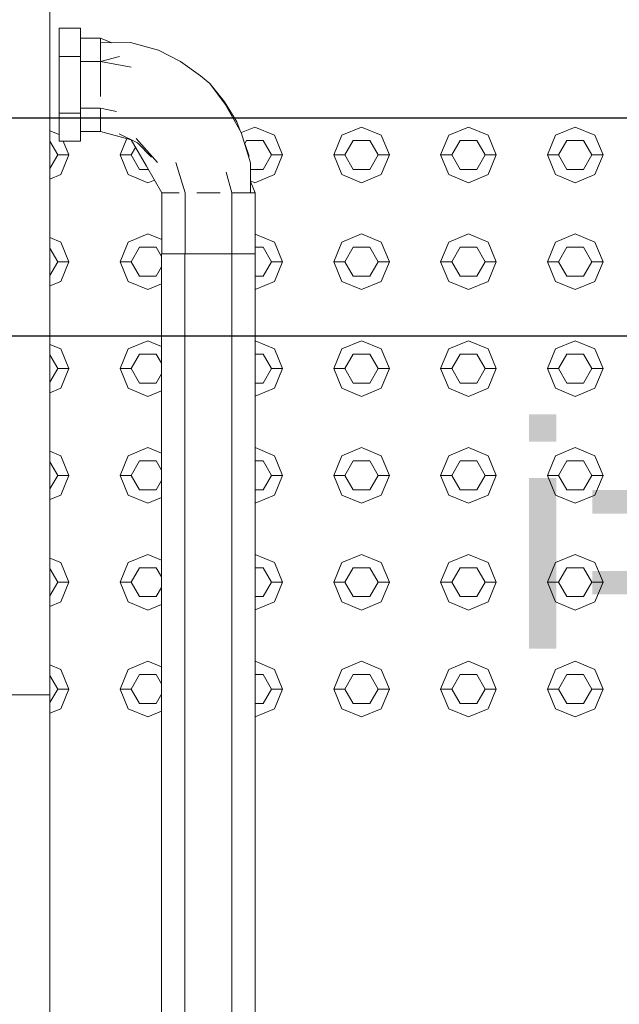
# Model space of a CAD drawing. Header units: millimetres. Extents: x -261 to 187, y -214 to 106.
# Tile 511 of 656: x -214.568 to -214.298, y 4.076 to 4.519. Entities that reach past the tile are written whole.
import ezdxf

# ---------------------------------------------------------------- set-up
doc = ezdxf.new("R2010")
doc.units = ezdxf.units.MM
doc.header["$LTSCALE"] = 0.005
doc.header["$MEASUREMENT"] = 0
doc.linetypes.add('NULL', pattern=[0])
for name, color, linetype, lineweight in [('AP-Condutos', 4, 'Continuous', 25), ('AP-Textos conduto', 7, 'Continuous', 9), ('IFC-Elemento construtivo genérico-Contorno', 9, 'Continuous', 5), ('IFC-Escada-Contorno', 9, 'Continuous', 5), ('IFC-Parede padrão-Contorno', 9, 'Continuous', 5), ('IFC-Parede-Contorno', 9, 'Continuous', 5)]:
    doc.layers.add(name, color=color, linetype=linetype, lineweight=lineweight)
doc.styles.add('Arial', font='arial.ttf')

msp = doc.modelspace()

# ---------------------------------------------------------------- linework, layer by layer
at = {"layer": 'AP-Condutos'}
for p, q in [((-212.05143, 4.47494), (-216.40331, 4.47494)), ((-212.05143, 4.37676), (-216.40331, 4.37676))]:
    msp.add_line(p, q, dxfattribs=at)
at = {"layer": 'IFC-Elemento construtivo genérico-Contorno', "lineweight": 5}
for p, q in [((-214.55429, 4.46921), (-214.55007, 4.46746)), ((-214.46812, 4.46836), (-214.46208, 4.47086)), ((-214.46208, 4.47086), (-214.45323, 4.46719)), ((-214.42285, 4.46719), (-214.41399, 4.47086)), ((-214.41399, 4.47086), (-214.40514, 4.46719)), ((-214.37476, 4.46719), (-214.3659, 4.47086)), ((-214.3659, 4.47086), (-214.35704, 4.46719)), ((-214.32666, 4.46719), (-214.31781, 4.47086)), ((-214.31781, 4.47086), (-214.30895, 4.46719)), ((-214.55429, 4.46446), (-214.55075, 4.45833)), ((-214.54828, 4.46445), (-214.54574, 4.45833)), ((-214.5227, 4.45833), (-214.51966, 4.46568)), ((-214.46662, 4.46349), (-214.46584, 4.46484)), ((-214.46584, 4.46484), (-214.45833, 4.46484)), ((-214.45833, 4.46484), (-214.45457, 4.45833)), ((-214.45323, 4.46719), (-214.44956, 4.45833)), ((-214.42652, 4.45833), (-214.42285, 4.46719)), ((-214.42151, 4.45833), (-214.41775, 4.46484)), ((-214.41775, 4.46484), (-214.41023, 4.46484)), ((-214.41023, 4.46484), (-214.40648, 4.45833)), ((-214.40514, 4.46719), (-214.40147, 4.45833)), ((-214.37842, 4.45833), (-214.37476, 4.46719)), ((-214.37342, 4.45833), (-214.36966, 4.46484)), ((-214.36966, 4.46484), (-214.36214, 4.46484)), ((-214.36214, 4.46484), (-214.35839, 4.45833)), ((-214.35704, 4.46719), (-214.35338, 4.45833)), ((-214.33033, 4.45833), (-214.32666, 4.46719)), ((-214.32532, 4.45833), (-214.32157, 4.46484)), ((-214.32157, 4.46484), (-214.31405, 4.46484)), ((-214.31405, 4.46484), (-214.3103, 4.45833)), ((-214.30895, 4.46719), (-214.30529, 4.45833)), ((-214.51769, 4.45833), (-214.51575, 4.46169)), ((-214.55429, 4.45221), (-214.55075, 4.45833)), ((-214.55075, 4.45833), (-214.54574, 4.45833)), ((-214.54941, 4.44948), (-214.54574, 4.45833)), ((-214.5227, 4.45833), (-214.51769, 4.45833)), ((-214.5227, 4.45833), (-214.51903, 4.44948)), ((-214.51769, 4.45833), (-214.51393, 4.45183)), ((-214.45833, 4.45183), (-214.45457, 4.45833)), ((-214.45457, 4.45833), (-214.44956, 4.45833)), ((-214.45323, 4.44948), (-214.44956, 4.45833)), ((-214.42652, 4.45833), (-214.42151, 4.45833)), ((-214.42652, 4.45833), (-214.42285, 4.44948)), ((-214.42151, 4.45833), (-214.41775, 4.45183)), ((-214.41023, 4.45183), (-214.40648, 4.45833)), ((-214.40648, 4.45833), (-214.40147, 4.45833)), ((-214.40514, 4.44948), (-214.40147, 4.45833)), ((-214.37842, 4.45833), (-214.37342, 4.45833)), ((-214.37842, 4.45833), (-214.37476, 4.44948)), ((-214.37342, 4.45833), (-214.36966, 4.45183)), ((-214.36214, 4.45183), (-214.35839, 4.45833)), ((-214.35839, 4.45833), (-214.35338, 4.45833)), ((-214.35704, 4.44948), (-214.35338, 4.45833)), ((-214.33033, 4.45833), (-214.32532, 4.45833)), ((-214.33033, 4.45833), (-214.32666, 4.44948)), ((-214.32532, 4.45833), (-214.32157, 4.45183)), ((-214.31405, 4.45183), (-214.3103, 4.45833)), ((-214.3103, 4.45833), (-214.30529, 4.45833)), ((-214.30895, 4.44948), (-214.30529, 4.45833)), ((-214.51393, 4.45183), (-214.51005, 4.45183)), ((-214.46396, 4.45183), (-214.45833, 4.45183)), ((-214.41775, 4.45183), (-214.41023, 4.45183)), ((-214.36966, 4.45183), (-214.36214, 4.45183)), ((-214.32157, 4.45183), (-214.31405, 4.45183)), ((-214.55429, 4.44746), (-214.54941, 4.44948)), ((-214.51903, 4.44948), (-214.51018, 4.44581)), ((-214.51018, 4.44581), (-214.50727, 4.44701)), ((-214.464, 4.4466), (-214.46208, 4.44581)), ((-214.46208, 4.44581), (-214.45323, 4.44948)), ((-214.42285, 4.44948), (-214.41399, 4.44581)), ((-214.41399, 4.44581), (-214.40514, 4.44948)), ((-214.37476, 4.44948), (-214.3659, 4.44581)), ((-214.3659, 4.44581), (-214.35704, 4.44948)), ((-214.32666, 4.44948), (-214.31781, 4.44581)), ((-214.31781, 4.44581), (-214.30895, 4.44948)), ((-214.55429, 4.42112), (-214.54941, 4.4191)), ((-214.51903, 4.4191), (-214.51018, 4.42277)), ((-214.51018, 4.42277), (-214.50398, 4.4202)), ((-214.4619, 4.42269), (-214.45323, 4.4191)), ((-214.42285, 4.4191), (-214.41399, 4.42277)), ((-214.41399, 4.42277), (-214.40514, 4.4191)), ((-214.37476, 4.4191), (-214.3659, 4.42277)), ((-214.3659, 4.42277), (-214.35704, 4.4191)), ((-214.32666, 4.4191), (-214.31781, 4.42277)), ((-214.31781, 4.42277), (-214.30895, 4.4191)), ((-214.55429, 4.41637), (-214.55075, 4.41024)), ((-214.54941, 4.4191), (-214.54574, 4.41024)), ((-214.5227, 4.41024), (-214.51903, 4.4191)), ((-214.51769, 4.41024), (-214.51393, 4.41675)), ((-214.51393, 4.41675), (-214.50642, 4.41675)), ((-214.50642, 4.41675), (-214.50403, 4.41262)), ((-214.4619, 4.41675), (-214.45833, 4.41675)), ((-214.45833, 4.41675), (-214.45457, 4.41024)), ((-214.45323, 4.4191), (-214.44956, 4.41024)), ((-214.42652, 4.41024), (-214.42285, 4.4191)), ((-214.42151, 4.41024), (-214.41775, 4.41675)), ((-214.41775, 4.41675), (-214.41023, 4.41675)), ((-214.41023, 4.41675), (-214.40648, 4.41024)), ((-214.40514, 4.4191), (-214.40147, 4.41024)), ((-214.37842, 4.41024), (-214.37476, 4.4191)), ((-214.37342, 4.41024), (-214.36966, 4.41675)), ((-214.36966, 4.41675), (-214.36214, 4.41675)), ((-214.36214, 4.41675), (-214.35839, 4.41024)), ((-214.35704, 4.4191), (-214.35338, 4.41024)), ((-214.33033, 4.41024), (-214.32666, 4.4191)), ((-214.32532, 4.41024), (-214.32157, 4.41675)), ((-214.32157, 4.41675), (-214.31405, 4.41675)), ((-214.31405, 4.41675), (-214.3103, 4.41024)), ((-214.30895, 4.4191), (-214.30529, 4.41024)), ((-214.55429, 4.40411), (-214.55075, 4.41024)), ((-214.55075, 4.41024), (-214.54574, 4.41024)), ((-214.54941, 4.40138), (-214.54574, 4.41024)), ((-214.5227, 4.41024), (-214.51769, 4.41024)), ((-214.5227, 4.41024), (-214.51903, 4.40138)), ((-214.51769, 4.41024), (-214.51393, 4.40373)), ((-214.50642, 4.40373), (-214.50403, 4.40787)), ((-214.45833, 4.40373), (-214.45457, 4.41024)), ((-214.45457, 4.41024), (-214.44956, 4.41024)), ((-214.45323, 4.40138), (-214.44956, 4.41024)), ((-214.42652, 4.41024), (-214.42151, 4.41024)), ((-214.42652, 4.41024), (-214.42285, 4.40138)), ((-214.42151, 4.41024), (-214.41775, 4.40373)), ((-214.41023, 4.40373), (-214.40648, 4.41024)), ((-214.40648, 4.41024), (-214.40147, 4.41024)), ((-214.40514, 4.40138), (-214.40147, 4.41024)), ((-214.37842, 4.41024), (-214.37342, 4.41024)), ((-214.37842, 4.41024), (-214.37476, 4.40138)), ((-214.37342, 4.41024), (-214.36966, 4.40373)), ((-214.36214, 4.40373), (-214.35839, 4.41024)), ((-214.35839, 4.41024), (-214.35338, 4.41024)), ((-214.35704, 4.40138), (-214.35338, 4.41024)), ((-214.33033, 4.41024), (-214.32532, 4.41024)), ((-214.33033, 4.41024), (-214.32666, 4.40138)), ((-214.32532, 4.41024), (-214.32157, 4.40373)), ((-214.31405, 4.40373), (-214.3103, 4.41024)), ((-214.3103, 4.41024), (-214.30529, 4.41024)), ((-214.30895, 4.40138), (-214.30529, 4.41024)), ((-214.51393, 4.40373), (-214.50642, 4.40373)), ((-214.46195, 4.40373), (-214.45833, 4.40373)), ((-214.41775, 4.40373), (-214.41023, 4.40373)), ((-214.36966, 4.40373), (-214.36214, 4.40373)), ((-214.32157, 4.40373), (-214.31405, 4.40373)), ((-214.55429, 4.39936), (-214.54941, 4.40138)), ((-214.51903, 4.40138), (-214.51018, 4.39772)), ((-214.51018, 4.39772), (-214.50403, 4.40026)), ((-214.46195, 4.39777), (-214.45323, 4.40138)), ((-214.42285, 4.40138), (-214.41399, 4.39772)), ((-214.41399, 4.39772), (-214.40514, 4.40138)), ((-214.37476, 4.40138), (-214.3659, 4.39772)), ((-214.3659, 4.39772), (-214.35704, 4.40138)), ((-214.32666, 4.40138), (-214.31781, 4.39772)), ((-214.31781, 4.39772), (-214.30895, 4.40138)), ((-214.55429, 4.37302), (-214.54941, 4.371)), ((-214.54941, 4.371), (-214.54574, 4.36215)), ((-214.5227, 4.36215), (-214.51903, 4.371)), ((-214.51903, 4.371), (-214.51018, 4.37467)), ((-214.51018, 4.37467), (-214.50403, 4.37213)), ((-214.46195, 4.37462), (-214.45323, 4.371)), ((-214.45323, 4.371), (-214.44956, 4.36215)), ((-214.42652, 4.36215), (-214.42285, 4.371)), ((-214.42285, 4.371), (-214.41399, 4.37467)), ((-214.41399, 4.37467), (-214.40514, 4.371)), ((-214.40514, 4.371), (-214.40147, 4.36215)), ((-214.37842, 4.36215), (-214.37476, 4.371)), ((-214.37476, 4.371), (-214.3659, 4.37467)), ((-214.3659, 4.37467), (-214.35704, 4.371)), ((-214.35704, 4.371), (-214.35338, 4.36215)), ((-214.33033, 4.36215), (-214.32666, 4.371)), ((-214.32666, 4.371), (-214.31781, 4.37467)), ((-214.31781, 4.37467), (-214.30895, 4.371)), ((-214.30895, 4.371), (-214.30529, 4.36215)), ((-214.55429, 4.36827), (-214.55075, 4.36215)), ((-214.51769, 4.36215), (-214.51393, 4.36866)), ((-214.51393, 4.36866), (-214.50642, 4.36866)), ((-214.50642, 4.36866), (-214.50403, 4.36452)), ((-214.46195, 4.36866), (-214.45833, 4.36866)), ((-214.45833, 4.36866), (-214.45457, 4.36215)), ((-214.42151, 4.36215), (-214.41775, 4.36866)), ((-214.41775, 4.36866), (-214.41023, 4.36866)), ((-214.41023, 4.36866), (-214.40648, 4.36215)), ((-214.37342, 4.36215), (-214.36966, 4.36866)), ((-214.36966, 4.36866), (-214.36214, 4.36866)), ((-214.36214, 4.36866), (-214.35839, 4.36215)), ((-214.32532, 4.36215), (-214.32157, 4.36866)), ((-214.32157, 4.36866), (-214.31405, 4.36866)), ((-214.31405, 4.36866), (-214.3103, 4.36215)), ((-214.55429, 4.35602), (-214.55075, 4.36215)), ((-214.55075, 4.36215), (-214.54574, 4.36215)), ((-214.54941, 4.35329), (-214.54574, 4.36215)), ((-214.5227, 4.36215), (-214.51769, 4.36215)), ((-214.5227, 4.36215), (-214.51903, 4.35329)), ((-214.51769, 4.36215), (-214.51393, 4.35564)), ((-214.45833, 4.35564), (-214.45457, 4.36215)), ((-214.45457, 4.36215), (-214.44956, 4.36215)), ((-214.45323, 4.35329), (-214.44956, 4.36215)), ((-214.42652, 4.36215), (-214.42151, 4.36215)), ((-214.42652, 4.36215), (-214.42285, 4.35329)), ((-214.42151, 4.36215), (-214.41775, 4.35564)), ((-214.41023, 4.35564), (-214.40648, 4.36215)), ((-214.40648, 4.36215), (-214.40147, 4.36215)), ((-214.40514, 4.35329), (-214.40147, 4.36215)), ((-214.37842, 4.36215), (-214.37342, 4.36215)), ((-214.37842, 4.36215), (-214.37476, 4.35329)), ((-214.37342, 4.36215), (-214.36966, 4.35564)), ((-214.36214, 4.35564), (-214.35839, 4.36215)), ((-214.35839, 4.36215), (-214.35338, 4.36215)), ((-214.35704, 4.35329), (-214.35338, 4.36215)), ((-214.33033, 4.36215), (-214.32532, 4.36215)), ((-214.33033, 4.36215), (-214.32666, 4.35329)), ((-214.32532, 4.36215), (-214.32157, 4.35564)), ((-214.31405, 4.35564), (-214.3103, 4.36215)), ((-214.3103, 4.36215), (-214.30529, 4.36215)), ((-214.30895, 4.35329), (-214.30529, 4.36215)), ((-214.50642, 4.35564), (-214.50403, 4.35978)), ((-214.55429, 4.35127), (-214.54941, 4.35329)), ((-214.51903, 4.35329), (-214.51018, 4.34962)), ((-214.51393, 4.35564), (-214.50642, 4.35564)), ((-214.46195, 4.35564), (-214.45833, 4.35564)), ((-214.46195, 4.34968), (-214.45323, 4.35329)), ((-214.42285, 4.35329), (-214.41399, 4.34962)), ((-214.41775, 4.35564), (-214.41023, 4.35564)), ((-214.41399, 4.34962), (-214.40514, 4.35329)), ((-214.37476, 4.35329), (-214.3659, 4.34962)), ((-214.36966, 4.35564), (-214.36214, 4.35564)), ((-214.3659, 4.34962), (-214.35704, 4.35329)), ((-214.32666, 4.35329), (-214.31781, 4.34962)), ((-214.32157, 4.35564), (-214.31405, 4.35564)), ((-214.31781, 4.34962), (-214.30895, 4.35329)), ((-214.51018, 4.34962), (-214.50403, 4.35217)), ((-214.51903, 4.32291), (-214.51018, 4.32658)), ((-214.51018, 4.32658), (-214.50403, 4.32404)), ((-214.46195, 4.32653), (-214.45323, 4.32291)), ((-214.42285, 4.32291), (-214.41399, 4.32658)), ((-214.41399, 4.32658), (-214.40514, 4.32291)), ((-214.37476, 4.32291), (-214.3659, 4.32658)), ((-214.3659, 4.32658), (-214.35704, 4.32291)), ((-214.32666, 4.32291), (-214.31781, 4.32658)), ((-214.31781, 4.32658), (-214.30895, 4.32291)), ((-214.55429, 4.32493), (-214.54941, 4.32291)), ((-214.54941, 4.32291), (-214.54574, 4.31406)), ((-214.5227, 4.31406), (-214.51903, 4.32291)), ((-214.45323, 4.32291), (-214.44956, 4.31406)), ((-214.42652, 4.31406), (-214.42285, 4.32291)), ((-214.40514, 4.32291), (-214.40147, 4.31406)), ((-214.37842, 4.31406), (-214.37476, 4.32291)), ((-214.35704, 4.32291), (-214.35338, 4.31406)), ((-214.33033, 4.31406), (-214.32666, 4.32291)), ((-214.30895, 4.32291), (-214.30529, 4.31406)), ((-214.55429, 4.32018), (-214.55075, 4.31406)), ((-214.51769, 4.31406), (-214.51393, 4.32057)), ((-214.51393, 4.32057), (-214.50642, 4.32057)), ((-214.50642, 4.32057), (-214.50403, 4.31643)), ((-214.46195, 4.32057), (-214.45833, 4.32057)), ((-214.45833, 4.32057), (-214.45457, 4.31406)), ((-214.42151, 4.31406), (-214.41775, 4.32057)), ((-214.41775, 4.32057), (-214.41023, 4.32057)), ((-214.41023, 4.32057), (-214.40648, 4.31406)), ((-214.37342, 4.31406), (-214.36966, 4.32057)), ((-214.36966, 4.32057), (-214.36214, 4.32057)), ((-214.36214, 4.32057), (-214.35839, 4.31406)), ((-214.32532, 4.31406), (-214.32157, 4.32057)), ((-214.32157, 4.32057), (-214.31405, 4.32057)), ((-214.31405, 4.32057), (-214.3103, 4.31406)), ((-214.55429, 4.30793), (-214.55075, 4.31406)), ((-214.55075, 4.31406), (-214.54574, 4.31406)), ((-214.54941, 4.3052), (-214.54574, 4.31406)), ((-214.5227, 4.31406), (-214.51769, 4.31406)), ((-214.5227, 4.31406), (-214.51903, 4.3052)), ((-214.51769, 4.31406), (-214.51393, 4.30755)), ((-214.45833, 4.30755), (-214.45457, 4.31406)), ((-214.45457, 4.31406), (-214.44956, 4.31406)), ((-214.45323, 4.3052), (-214.44956, 4.31406)), ((-214.42652, 4.31406), (-214.42151, 4.31406)), ((-214.42652, 4.31406), (-214.42285, 4.3052)), ((-214.42151, 4.31406), (-214.41775, 4.30755)), ((-214.41023, 4.30755), (-214.40648, 4.31406)), ((-214.40648, 4.31406), (-214.40147, 4.31406)), ((-214.40514, 4.3052), (-214.40147, 4.31406)), ((-214.37842, 4.31406), (-214.37342, 4.31406)), ((-214.37842, 4.31406), (-214.37476, 4.3052)), ((-214.37342, 4.31406), (-214.36966, 4.30755)), ((-214.36214, 4.30755), (-214.35839, 4.31406)), ((-214.35839, 4.31406), (-214.35338, 4.31406)), ((-214.35704, 4.3052), (-214.35338, 4.31406)), ((-214.33033, 4.31406), (-214.32532, 4.31406)), ((-214.33033, 4.31406), (-214.32666, 4.3052)), ((-214.32532, 4.31406), (-214.32157, 4.30755)), ((-214.31405, 4.30755), (-214.3103, 4.31406)), ((-214.3103, 4.31406), (-214.30529, 4.31406)), ((-214.30895, 4.3052), (-214.30529, 4.31406)), ((-214.50642, 4.30755), (-214.50403, 4.31169)), ((-214.55429, 4.30318), (-214.54941, 4.3052)), ((-214.51903, 4.3052), (-214.51018, 4.30154)), ((-214.51393, 4.30755), (-214.50642, 4.30755)), ((-214.46195, 4.30755), (-214.45833, 4.30755)), ((-214.46195, 4.30159), (-214.45323, 4.3052)), ((-214.42285, 4.3052), (-214.41399, 4.30154)), ((-214.41775, 4.30755), (-214.41023, 4.30755)), ((-214.41399, 4.30154), (-214.40514, 4.3052)), ((-214.37476, 4.3052), (-214.3659, 4.30154)), ((-214.36966, 4.30755), (-214.36214, 4.30755)), ((-214.3659, 4.30154), (-214.35704, 4.3052)), ((-214.32666, 4.3052), (-214.31781, 4.30154)), ((-214.32157, 4.30755), (-214.31405, 4.30755)), ((-214.31781, 4.30154), (-214.30895, 4.3052)), ((-214.51018, 4.30154), (-214.50403, 4.30408)), ((-214.51903, 4.27482), (-214.51018, 4.27849)), ((-214.51018, 4.27849), (-214.50403, 4.27594)), ((-214.46195, 4.27843), (-214.45323, 4.27482)), ((-214.42285, 4.27482), (-214.41399, 4.27849)), ((-214.41399, 4.27849), (-214.40514, 4.27482)), ((-214.37476, 4.27482), (-214.3659, 4.27849)), ((-214.3659, 4.27849), (-214.35704, 4.27482)), ((-214.32666, 4.27482), (-214.31781, 4.27849)), ((-214.31781, 4.27849), (-214.30895, 4.27482)), ((-214.55429, 4.27684), (-214.54941, 4.27482)), ((-214.54941, 4.27482), (-214.54574, 4.26596)), ((-214.5227, 4.26596), (-214.51903, 4.27482)), ((-214.45323, 4.27482), (-214.44956, 4.26596)), ((-214.42652, 4.26596), (-214.42285, 4.27482)), ((-214.40514, 4.27482), (-214.40147, 4.26596)), ((-214.37842, 4.26596), (-214.37476, 4.27482)), ((-214.35704, 4.27482), (-214.35338, 4.26596)), ((-214.33033, 4.26596), (-214.32666, 4.27482)), ((-214.30895, 4.27482), (-214.30529, 4.26596)), ((-214.55429, 4.27209), (-214.55075, 4.26596)), ((-214.51769, 4.26596), (-214.51393, 4.27248)), ((-214.51393, 4.27248), (-214.50642, 4.27248)), ((-214.50642, 4.27248), (-214.50403, 4.26834)), ((-214.46195, 4.27248), (-214.45833, 4.27248)), ((-214.45833, 4.27248), (-214.45457, 4.26596)), ((-214.42151, 4.26596), (-214.41775, 4.27248)), ((-214.41775, 4.27248), (-214.41023, 4.27248)), ((-214.41023, 4.27248), (-214.40648, 4.26596)), ((-214.37342, 4.26596), (-214.36966, 4.27248)), ((-214.36966, 4.27248), (-214.36214, 4.27248)), ((-214.36214, 4.27248), (-214.35839, 4.26596)), ((-214.32532, 4.26596), (-214.32157, 4.27248)), ((-214.32157, 4.27248), (-214.31405, 4.27248)), ((-214.31405, 4.27248), (-214.3103, 4.26596)), ((-214.55429, 4.25984), (-214.55075, 4.26596)), ((-214.55075, 4.26596), (-214.54574, 4.26596)), ((-214.54941, 4.25711), (-214.54574, 4.26596)), ((-214.5227, 4.26596), (-214.51769, 4.26596)), ((-214.5227, 4.26596), (-214.51903, 4.25711)), ((-214.51769, 4.26596), (-214.51393, 4.25946)), ((-214.45833, 4.25946), (-214.45457, 4.26596)), ((-214.45457, 4.26596), (-214.44956, 4.26596)), ((-214.45323, 4.25711), (-214.44956, 4.26596)), ((-214.42652, 4.26596), (-214.42151, 4.26596)), ((-214.42652, 4.26596), (-214.42285, 4.25711)), ((-214.42151, 4.26596), (-214.41775, 4.25946)), ((-214.41023, 4.25946), (-214.40648, 4.26596)), ((-214.40648, 4.26596), (-214.40147, 4.26596)), ((-214.40514, 4.25711), (-214.40147, 4.26596)), ((-214.37842, 4.26596), (-214.37342, 4.26596)), ((-214.37842, 4.26596), (-214.37476, 4.25711)), ((-214.37342, 4.26596), (-214.36966, 4.25946)), ((-214.36214, 4.25946), (-214.35839, 4.26596)), ((-214.35839, 4.26596), (-214.35338, 4.26596)), ((-214.35704, 4.25711), (-214.35338, 4.26596)), ((-214.33033, 4.26596), (-214.32532, 4.26596)), ((-214.33033, 4.26596), (-214.32666, 4.25711)), ((-214.32532, 4.26596), (-214.32157, 4.25946)), ((-214.31405, 4.25946), (-214.3103, 4.26596)), ((-214.3103, 4.26596), (-214.30529, 4.26596)), ((-214.30895, 4.25711), (-214.30529, 4.26596)), ((-214.50642, 4.25946), (-214.50403, 4.26359)), ((-214.55429, 4.25509), (-214.54941, 4.25711)), ((-214.51903, 4.25711), (-214.51018, 4.25344)), ((-214.51393, 4.25946), (-214.50642, 4.25946)), ((-214.51018, 4.25344), (-214.50403, 4.25598)), ((-214.46195, 4.25946), (-214.45833, 4.25946)), ((-214.46195, 4.25349), (-214.45323, 4.25711)), ((-214.42285, 4.25711), (-214.41399, 4.25344)), ((-214.41775, 4.25946), (-214.41023, 4.25946)), ((-214.41399, 4.25344), (-214.40514, 4.25711)), ((-214.37476, 4.25711), (-214.3659, 4.25344)), ((-214.36966, 4.25946), (-214.36214, 4.25946)), ((-214.3659, 4.25344), (-214.35704, 4.25711)), ((-214.32666, 4.25711), (-214.31781, 4.25344)), ((-214.32157, 4.25946), (-214.31405, 4.25946)), ((-214.31781, 4.25344), (-214.30895, 4.25711)), ((-214.51903, 4.22673), (-214.51018, 4.2304)), ((-214.51018, 4.2304), (-214.50403, 4.22785)), ((-214.46195, 4.23034), (-214.45323, 4.22673)), ((-214.42285, 4.22673), (-214.41399, 4.2304)), ((-214.41399, 4.2304), (-214.40514, 4.22673)), ((-214.37476, 4.22673), (-214.3659, 4.2304)), ((-214.3659, 4.2304), (-214.35704, 4.22673)), ((-214.32666, 4.22673), (-214.31781, 4.2304)), ((-214.31781, 4.2304), (-214.30895, 4.22673)), ((-214.55429, 4.22875), (-214.54941, 4.22673)), ((-214.54941, 4.22673), (-214.54574, 4.21787)), ((-214.5227, 4.21787), (-214.51903, 4.22673)), ((-214.45323, 4.22673), (-214.44956, 4.21787)), ((-214.42652, 4.21787), (-214.42285, 4.22673)), ((-214.40514, 4.22673), (-214.40147, 4.21787)), ((-214.37842, 4.21787), (-214.37476, 4.22673)), ((-214.35704, 4.22673), (-214.35338, 4.21787)), ((-214.33033, 4.21787), (-214.32666, 4.22673)), ((-214.30895, 4.22673), (-214.30529, 4.21787)), ((-214.55429, 4.224), (-214.55075, 4.21787)), ((-214.51769, 4.21787), (-214.51393, 4.22438)), ((-214.51393, 4.22438), (-214.50642, 4.22438)), ((-214.50642, 4.22438), (-214.50403, 4.22025)), ((-214.46195, 4.22438), (-214.45833, 4.22438)), ((-214.45833, 4.22438), (-214.45457, 4.21787)), ((-214.42151, 4.21787), (-214.41775, 4.22438)), ((-214.41775, 4.22438), (-214.41023, 4.22438)), ((-214.41023, 4.22438), (-214.40648, 4.21787)), ((-214.37342, 4.21787), (-214.36966, 4.22438)), ((-214.36966, 4.22438), (-214.36214, 4.22438)), ((-214.36214, 4.22438), (-214.35839, 4.21787)), ((-214.32532, 4.21787), (-214.32157, 4.22438)), ((-214.32157, 4.22438), (-214.31405, 4.22438)), ((-214.31405, 4.22438), (-214.3103, 4.21787)), ((-214.55429, 4.21175), (-214.55075, 4.21787)), ((-214.55075, 4.21787), (-214.54574, 4.21787)), ((-214.54941, 4.20902), (-214.54574, 4.21787)), ((-214.5227, 4.21787), (-214.51769, 4.21787)), ((-214.5227, 4.21787), (-214.51903, 4.20902)), ((-214.51769, 4.21787), (-214.51393, 4.21137)), ((-214.45833, 4.21137), (-214.45457, 4.21787)), ((-214.45457, 4.21787), (-214.44956, 4.21787)), ((-214.45323, 4.20902), (-214.44956, 4.21787)), ((-214.42652, 4.21787), (-214.42151, 4.21787)), ((-214.42652, 4.21787), (-214.42285, 4.20902)), ((-214.42151, 4.21787), (-214.41775, 4.21137)), ((-214.41023, 4.21137), (-214.40648, 4.21787)), ((-214.40648, 4.21787), (-214.40147, 4.21787)), ((-214.40514, 4.20902), (-214.40147, 4.21787)), ((-214.37842, 4.21787), (-214.37342, 4.21787)), ((-214.37842, 4.21787), (-214.37476, 4.20902)), ((-214.37342, 4.21787), (-214.36966, 4.21137)), ((-214.36214, 4.21137), (-214.35839, 4.21787)), ((-214.35839, 4.21787), (-214.35338, 4.21787)), ((-214.35704, 4.20902), (-214.35338, 4.21787)), ((-214.33033, 4.21787), (-214.32532, 4.21787)), ((-214.33033, 4.21787), (-214.32666, 4.20902)), ((-214.32532, 4.21787), (-214.32157, 4.21137)), ((-214.31405, 4.21137), (-214.3103, 4.21787)), ((-214.3103, 4.21787), (-214.30529, 4.21787)), ((-214.30895, 4.20902), (-214.30529, 4.21787)), ((-214.51393, 4.21137), (-214.50642, 4.21137)), ((-214.50642, 4.21137), (-214.50403, 4.2155)), ((-214.46195, 4.21137), (-214.45833, 4.21137)), ((-214.41775, 4.21137), (-214.41023, 4.21137)), ((-214.36966, 4.21137), (-214.36214, 4.21137)), ((-214.32157, 4.21137), (-214.31405, 4.21137)), ((-214.55429, 4.207), (-214.54941, 4.20902)), ((-214.51903, 4.20902), (-214.51018, 4.20535)), ((-214.51018, 4.20535), (-214.50403, 4.20789)), ((-214.46195, 4.2054), (-214.45323, 4.20902)), ((-214.42285, 4.20902), (-214.41399, 4.20535)), ((-214.41399, 4.20535), (-214.40514, 4.20902)), ((-214.37476, 4.20902), (-214.3659, 4.20535)), ((-214.3659, 4.20535), (-214.35704, 4.20902)), ((-214.32666, 4.20902), (-214.31781, 4.20535)), ((-214.31781, 4.20535), (-214.30895, 4.20902))]:
    msp.add_line(p, q, dxfattribs=at)
at = {"layer": 'IFC-Escada-Contorno', "lineweight": 5}
for p, q in [((-214.55007, 4.51535), (-214.54053, 4.51535)), ((-214.55007, 4.51217), (-214.55007, 4.51535)), ((-214.54053, 4.51217), (-214.54053, 4.51535)), ((-214.54053, 4.5129), (-214.54053, 4.51535)), ((-214.54053, 4.51045), (-214.54053, 4.5129)), ((-214.55007, 4.50899), (-214.55007, 4.51217)), ((-214.55007, 4.50581), (-214.55007, 4.50899)), ((-214.54053, 4.51094), (-214.54053, 4.51217)), ((-214.54053, 4.51094), (-214.53153, 4.51094)), ((-214.54053, 4.50654), (-214.54053, 4.51045)), ((-214.53153, 4.51094), (-214.52647, 4.50884)), ((-214.53153, 4.50831), (-214.53153, 4.51094)), ((-214.53153, 4.51094), (-214.52646, 4.50884)), ((-214.53153, 4.50881), (-214.51805, 4.50889)), ((-214.53153, 4.50831), (-214.53153, 4.50881)), ((-214.53153, 4.50042), (-214.53153, 4.50831)), ((-214.51805, 4.50889), (-214.50545, 4.50552)), ((-214.55007, 4.50263), (-214.55007, 4.50581)), ((-214.54053, 4.50263), (-214.54053, 4.50654)), ((-214.53153, 4.50042), (-214.53153, 4.50568)), ((-214.50545, 4.50552), (-214.4955, 4.50044)), ((-214.55007, 4.50263), (-214.54053, 4.50263)), ((-214.55007, 4.49626), (-214.55007, 4.50263)), ((-214.54053, 4.49626), (-214.54053, 4.50263)), ((-214.54053, 4.50042), (-214.53153, 4.50042)), ((-214.53153, 4.50042), (-214.53153, 4.50305)), ((-214.53153, 4.50042), (-214.52298, 4.50268)), ((-214.53153, 4.50042), (-214.51767, 4.49783)), ((-214.53153, 4.48464), (-214.53153, 4.50042)), ((-214.4955, 4.50044), (-214.48652, 4.49398)), ((-214.55007, 4.4899), (-214.55007, 4.49626)), ((-214.54053, 4.4899), (-214.54053, 4.49626)), ((-214.48652, 4.49398), (-214.4823, 4.49055)), ((-214.4823, 4.49055), (-214.47566, 4.48216)), ((-214.4823, 4.49055), (-214.47536, 4.48119)), ((-214.55007, 4.48354), (-214.55007, 4.4899)), ((-214.54053, 4.48354), (-214.54053, 4.4899)), ((-214.55007, 4.47718), (-214.55007, 4.48354)), ((-214.54053, 4.47718), (-214.54053, 4.48354)), ((-214.47566, 4.48216), (-214.4701, 4.47326)), ((-214.55007, 4.47718), (-214.54053, 4.47718)), ((-214.55007, 4.474), (-214.55007, 4.47718)), ((-214.54053, 4.47938), (-214.53153, 4.47938)), ((-214.54053, 4.474), (-214.54053, 4.47718)), ((-214.53153, 4.46886), (-214.53153, 4.47938)), ((-214.53153, 4.47311), (-214.53153, 4.47938)), ((-214.53153, 4.47412), (-214.53153, 4.47938)), ((-214.53153, 4.47938), (-214.52433, 4.47789)), ((-214.53153, 4.47781), (-214.53153, 4.47938)), ((-214.53153, 4.47075), (-214.53153, 4.47938)), ((-214.53153, 4.47675), (-214.53153, 4.47938)), ((-214.47536, 4.48119), (-214.46814, 4.46843)), ((-214.55007, 4.47081), (-214.55007, 4.474)), ((-214.54053, 4.47081), (-214.54053, 4.474)), ((-214.53153, 4.47625), (-214.53153, 4.47675)), ((-214.53153, 4.47098), (-214.53153, 4.47311)), ((-214.4701, 4.47326), (-214.46881, 4.46961)), ((-214.55007, 4.4669), (-214.55007, 4.47081)), ((-214.54053, 4.46763), (-214.54053, 4.47081)), ((-214.54053, 4.46445), (-214.54053, 4.46886)), ((-214.54053, 4.46886), (-214.53153, 4.46886)), ((-214.53153, 4.46886), (-214.51776, 4.46517)), ((-214.46814, 4.46843), (-214.46394, 4.45482)), ((-214.55007, 4.46445), (-214.55007, 4.4669)), ((-214.55007, 4.46445), (-214.54053, 4.46445)), ((-214.54053, 4.46445), (-214.54053, 4.46763)), ((-214.52312, 4.4678), (-214.51481, 4.46372)), ((-214.51776, 4.46517), (-214.51087, 4.45324)), ((-214.51553, 4.46573), (-214.50589, 4.45488)), ((-214.51481, 4.46372), (-214.50858, 4.45727)), ((-214.46645, 4.46294), (-214.46477, 4.45821)), ((-214.46477, 4.45821), (-214.46476, 4.45746)), ((-214.51087, 4.45324), (-214.50398, 4.44131)), ((-214.49768, 4.45486), (-214.49346, 4.44131)), ((-214.47491, 4.45051), (-214.47242, 4.44131)), ((-214.46403, 4.44131), (-214.46394, 4.45482)), ((-214.464, 4.44636), (-214.4619, 4.44131)), ((-214.50398, 4.44131), (-214.50143, 4.44131)), ((-214.50398, 4.41376), (-214.50398, 4.44131)), ((-214.50186, 4.44131), (-214.50143, 4.44131)), ((-214.50143, 4.44131), (-214.49617, 4.44131)), ((-214.49973, 4.44131), (-214.49617, 4.44131)), ((-214.49888, 4.44131), (-214.49617, 4.44131)), ((-214.4966, 4.44131), (-214.49617, 4.44131)), ((-214.49346, 4.41376), (-214.49346, 4.44131)), ((-214.4882, 4.44131), (-214.47768, 4.44131)), ((-214.47242, 4.41376), (-214.47242, 4.44131)), ((-214.47242, 4.44131), (-214.467, 4.44131)), ((-214.47242, 4.44131), (-214.46971, 4.44131)), ((-214.47242, 4.44131), (-214.46445, 4.44131)), ((-214.46971, 4.44131), (-214.46716, 4.44131)), ((-214.46445, 4.44131), (-214.4619, 4.44131)), ((-214.46445, 4.44131), (-214.46403, 4.44131)), ((-214.4619, 4.41376), (-214.4619, 4.44131)), ((-214.50403, 4.41376), (-214.50398, 4.41376)), ((-214.50403, 4.41376), (-214.50398, 4.41376)), ((-214.50403, 3.92947), (-214.50403, 4.41376)), ((-214.50398, 4.41376), (-214.50135, 4.41376)), ((-214.50135, 4.41376), (-214.49872, 4.41376)), ((-214.49872, 4.41376), (-214.49609, 4.41376)), ((-214.49609, 4.41376), (-214.49346, 4.41376)), ((-214.49351, 3.93417), (-214.49351, 4.41376)), ((-214.49346, 4.41376), (-214.4882, 4.41376)), ((-214.4882, 4.41376), (-214.48294, 4.41376)), ((-214.48294, 4.41376), (-214.47768, 4.41376)), ((-214.47768, 4.41376), (-214.47242, 4.41376)), ((-214.47247, 3.93417), (-214.47247, 4.41376)), ((-214.47242, 4.41376), (-214.46979, 4.41376)), ((-214.46979, 4.41376), (-214.46716, 4.41376)), ((-214.46716, 4.41376), (-214.46453, 4.41376)), ((-214.46453, 4.41376), (-214.4619, 4.41376)), ((-214.46195, 3.92947), (-214.46195, 4.41376))]:
    msp.add_line(p, q, dxfattribs=at)
at = {"layer": 'IFC-Parede padrão-Contorno', "lineweight": 5}
for p in [(-215.24574, 4.21522), (-214.55429, 3.89284)]:
    msp.add_line(p, (-214.55429, 4.21522), dxfattribs=at)
at = {"layer": 'IFC-Parede-Contorno', "lineweight": 5}
msp.add_line((-214.55429, 4.21522), (-214.55429, 4.78227), dxfattribs=at)

# ---------------------------------------------------------------- texts
at = {"layer": 'AP-Textos conduto', "linetype": 'NULL', "insert": (-214.19053, 4.23515), "char_height": 0.100191, "width": 0.6301634, "attachment_point": 8, "line_spacing_factor": 0.6, "style": 'Arial'}
msp.add_mtext('i=1%', dxfattribs=at)

doc.saveas('drawing.dxf')
